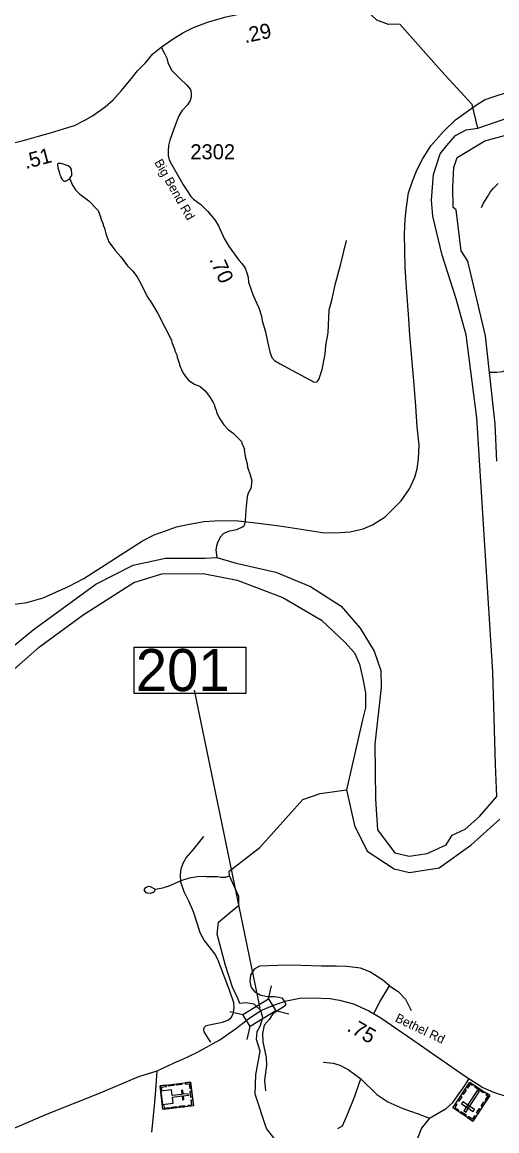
# Model space of a CAD drawing. Extents: x 1248224 to 1454986, y 825081 to 985870.
# Drawn here: x 1437975 to 1441922, y 901631 to 910849 of the extents above; entities that cross this region are included whole.
import ezdxf

# ---------------------------------------------------------------- set-up
doc = ezdxf.new("R2010")
doc.units = 0
for name, color, linetype in [('Exist Cultural Cemetery CELL', 7, 'Continuous'), ('Exist Cultural Church with Cemetary CELL', 7, 'Continuous'), ('Exist Hydrographic Creek Single Shore', 7, 'Continuous'), ('Exist Hydrographic Misc Water Feature', 7, 'Continuous'), ('Exist Hydrographic River Shore', 7, 'Continuous'), ('Exist Railroad Mainline', 7, 'Continuous'), ('Exist Road Non-System Type 51', 7, 'Continuous'), ('Exist Road Primary NC Attributed', 7, 'Continuous'), ('Exist Road Primary NC Mileage Hundredths English Label', 7, 'Continuous'), ('Exist Road Secondary Mileage Hundredths English Label', 7, 'Continuous'), ('Exist Road Secondary Structure Standard Bridge CELL', 7, 'Continuous'), ('Exist Road Secondary Structure Standard Bridge Number Label', 7, 'Continuous'), ('Exist Road Secondary Type 51 Attributed', 7, 'Continuous'), ('Exist Road Secondary Type 51 Label', 7, 'Continuous'), ('Exist Road Secondary Type 51 Number Label', 7, 'Continuous')]:
    doc.layers.add(name, color=color, linetype=linetype)

msp = doc.modelspace()

# ---------------------------------------------------------------- linework, layer by layer
at = {"layer": 'Exist Cultural Cemetery CELL'}
for points in [[(1441722.9, 901711.7), (1441556.8, 901821.6), (1441697.4, 902034), (1441863.4, 901924.1)], [(1441725, 902015.7), (1441718.7, 902006.1), (1441700.3, 902018.2), (1441678, 901984.5), (1441668.7, 901990.7), (1441697.4, 902034)], [(1441809.2, 901946.2), (1441738.4, 901993.1), (1441744.7, 902002.6), (1441815.4, 901955.7)], [(1441630.6, 901912.5), (1441606.7, 901876.3), (1441597.2, 901882.6), (1441621.1, 901918.7)], [(1441667, 901967.4), (1441643.1, 901931.3), (1441633.6, 901937.6), (1441657.5, 901973.7)], [(1441648.1, 901796.4), (1441663.7, 901786), (1441775.6, 901955.1), (1441760, 901965.5)], [(1441835.8, 901942.3), (1441829.5, 901932.7), (1441847.8, 901920.6), (1441825.5, 901886.9), (1441834.8, 901880.7), (1441863.4, 901924)], [(1441580.7, 901857.8), (1441590.2, 901851.6), (1441572.4, 901824.7), (1441606.2, 901802.3), (1441600.1, 901793.1), (1441556.8, 901821.7)], [(1441726.4, 901791), (1441736.7, 901806.6), (1441638.5, 901871.6), (1441628.2, 901856)], [(1441787.7, 901809.7), (1441763.8, 901773.6), (1441754.3, 901779.9), (1441778.2, 901816)], [(1441824.8, 901865.7), (1441800.9, 901829.6), (1441791.4, 901835.9), (1441815.3, 901872)], [(1441661.1, 901752.6), (1441617.9, 901781.2), (1441624.2, 901790.7), (1441667.4, 901762.1)], [(1441746.8, 901747.9), (1441737.3, 901754.1), (1441719.5, 901727.3), (1441685.7, 901749.7), (1441679.6, 901740.4), (1441722.9, 901711.7)]]:
    msp.add_lwpolyline(points, close=True, dxfattribs=at)
at = {"layer": 'Exist Cultural Church with Cemetary CELL'}
for points in [[(1439374.7, 902035), (1439398.8, 901837.4), (1439146.1, 901806.6), (1439122, 902004.2)], [(1439126, 901971.4), (1439137.4, 901972.7), (1439134.8, 901994.6), (1439174.9, 901999.5), (1439173.5, 902010.5), (1439122, 902004.2)], [(1439191.4, 902012.7), (1439234.4, 902017.9), (1439235.8, 902006.6), (1439192.8, 902001.4)], [(1439258.1, 902020.8), (1439301.1, 902026.1), (1439302.5, 902014.8), (1439259.5, 902009.5)], [(1439331.7, 902029.8), (1439333.1, 902018.5), (1439365.1, 902022.4), (1439370, 901982.1), (1439381, 901983.5), (1439374.7, 902035)], [(1439127.2, 901961.4), (1439140.8, 901850.1), (1439230.7, 901861.1), (1439224.6, 901911.4), (1439305.5, 901921.3), (1439309.5, 901888.6), (1439320.4, 901889.9), (1439316.4, 901922.6), (1439358.3, 901927.7), (1439356.9, 901939.2), (1439315, 901934.2), (1439311, 901967), (1439300, 901965.7), (1439304, 901932.8), (1439223.2, 901922.9), (1439217.1, 901972.4)], [(1439383.7, 901961.5), (1439390, 901910), (1439378.6, 901908.7), (1439372.4, 901960.1)], [(1439142.1, 901839.4), (1439153.5, 901840.8), (1439156.1, 901819), (1439196.3, 901823.9), (1439197.6, 901812.8), (1439146.1, 901806.6)], [(1439216.4, 901826.6), (1439259.4, 901831.8), (1439260.8, 901820.5), (1439217.8, 901815.3)], [(1439281.9, 901834.6), (1439324.9, 901839.8), (1439326.3, 901828.5), (1439283.3, 901823.2)], [(1439355.8, 901832.1), (1439354.4, 901843.3), (1439386.4, 901847.2), (1439381.5, 901887.5), (1439392.5, 901888.8), (1439398.8, 901837.3)]]:
    msp.add_lwpolyline(points, close=True, dxfattribs=at)
at = {"layer": 'Exist Hydrographic Creek Single Shore'}
for points in [[(1441765.6, 909967.3), (1441715.8, 910164.5), (1441461.7, 910442), (1441116.9, 910831.1), (1441021.8, 910829.8), (1440923.8, 910866.6), (1440789, 910992.3)], [(1439835.3, 902694.3), (1439786.5, 902690), (1439771.6, 902724), (1439724.9, 902826), (1439665.7, 903006.2), (1439595.7, 903267), (1439606.7, 903365.4), (1439775.7, 903506.3), (1439777.7, 903578.5), (1439698.7, 903750.4), (1439697.7, 903790.2), (1439951.7, 903985.4), (1440309.7, 904385.2), (1440452.7, 904434.9), (1440671.1, 904465.5)], [(1439917.7, 902095), (1439954.2, 902291.6), (1439923.4, 902389.4), (1439929.8, 902455.3), (1439954.2, 902499.9), (1439975.4, 902572.1), (1439959.5, 902630.6), (1439905.4, 902684.7), (1439835.3, 902694.3)]]:
    msp.add_lwpolyline(points, dxfattribs=at)
at = {"layer": 'Exist Hydrographic Misc Water Feature'}
for points in [[(1438370.8, 909546.7), (1438372.7, 909552.9), (1438387.2, 909574.5), (1438389.4, 909582.5), (1438386.3, 909622.6), (1438376.6, 909638.8), (1438359, 909655.2), (1438299.3, 909672.6), (1438275.3, 909673.1), (1438269.3, 909667.2), (1438270.6, 909637.2), (1438285.7, 909596.8), (1438285.6, 909588.8), (1438297, 909564.6), (1438296.9, 909556.6), (1438306.5, 909540.3), (1438322.2, 909525.9), (1438336.1, 909525.6), (1438370.8, 909546.7)], [(1438370.8, 909546.7), (1438393.4, 909494.4), (1438418.7, 909455.8), (1438453.8, 909419), (1438528.6, 909363.3), (1438606.8, 909281.5), (1438629.6, 909221), (1438628.3, 909216.7), (1438648.4, 909168.5), (1438648.2, 909160.5), (1438659.7, 909136.3), (1438670.7, 909088.1), (1438697.2, 909023.5), (1438751.6, 908948.2), (1438796.5, 908897.2), (1438851.4, 908823.2), (1438895.9, 908778.9), (1438930.5, 908730.1), (1438967.4, 908665.2), (1438988.4, 908616.8), (1439019.2, 908560), (1439050.1, 908515.3), (1439104.3, 908426.1), (1439219.3, 908199.5), (1439218.1, 908194), (1439245.6, 908122.9), (1439245.4, 908114.9), (1439260.7, 908082.6), (1439264.3, 908062.5), (1439283.1, 908006), (1439282.9, 907998), (1439313.4, 907929.3), (1439340.6, 907890.7), (1439362.1, 907870.1), (1439407.4, 907839.2), (1439455, 907818.1), (1439495.8, 907783.6), (1439533.2, 907736.4), (1439564.1, 907687.7), (1439575.6, 907663.4), (1439575.5, 907655.4), (1439590.5, 907615.1), (1439590.3, 907607), (1439613.3, 907558.5), (1439652.1, 907499.6), (1439687.2, 907462.8), (1439728.5, 907431.9), (1439800.9, 907358.2), (1439799.8, 907352.8), (1439823.7, 907297.7), (1439821.8, 907293.7), (1439830.8, 907237.6), (1439845, 907177.2), (1439848.4, 907149.1), (1439874.8, 907076.5), (1439885.9, 907036.2), (1439876.6, 906972.4), (1439855.7, 906932.9), (1439847, 906901.1), (1439839.1, 906825.6), (1439828.7, 906708.1), (1439823.4, 906673.1), (1439813.5, 906649.7), (1439809.5, 906651.4), (1439757, 906626.9), (1439686.8, 906614.5), (1439646.3, 906593.4), (1439623.8, 906569.9), (1439598.7, 906522.4), (1439590.1, 906490.6), (1439585.4, 906460.7), (1439592.9, 906397.3)], [(1442259.7, 908133.7), (1442249.2, 908120.9), (1442184.1, 908059.4), (1442176, 908053.6), (1442168, 908053.8), (1442130.8, 908019.4), (1442090.7, 907995.5), (1441969.5, 907942.1), (1441921.5, 907935.3), (1441860.6, 907935.6)], [(1439081.3, 903640.2), (1439144.3, 903651.4), (1439176.5, 903662.8), (1439184.5, 903662.6), (1439305.7, 903715.9), (1439366.1, 903734.6), (1439434.4, 903745), (1439500.4, 903747.6), (1439506.4, 903745.4), (1439602.3, 903745.3), (1439626.2, 903740.7), (1439666.2, 903739.9), (1439698.7, 903750.4)], [(1439081.3, 903640.2), (1439071.5, 903617.1), (1439063.4, 903611.2), (1439039.3, 903603.7), (1439015.4, 903606.3), (1439007.5, 903610.5), (1438991.8, 903628.9), (1438992.1, 903638.8), (1439002.3, 903654.6), (1439026.6, 903666.1), (1439040.6, 903661.8), (1439081.3, 903640.2)], [(1440278.5, 901171.3), (1440267.2, 901318), (1440006.8, 901650.1), (1439911.7, 901934.3), (1439917.7, 902095)]]:
    msp.add_lwpolyline(points, dxfattribs=at)
at = {"layer": 'Exist Hydrographic River Shore'}
for points in [[(1441765.6, 909967.3), (1442110.3, 910087.2), (1442364.4, 910131), (1442492.9, 910119.4), (1442688.7, 910081.4), (1442726.6, 910022.9), (1442916.5, 909964.4), (1443134.2, 909917.8), (1443473.1, 909868.1), (1444381.5, 909830.1), (1445362.3, 909660.7), (1445620.1, 909657.8), (1445894.7, 909637.4), (1446160.5, 909684.1), (1446449.7, 909777.7), (1446493.5, 909806.9), (1446706.7, 909856.6), (1447156.6, 909964.8)], [(1437830.1, 905602.3), (1438065.8, 905797.4), (1438587.3, 906176.1), (1438897, 906334), (1439165.7, 906392.4), (1439492.9, 906392.4), (1439592.9, 906397.3), (1439755.8, 906351.5), (1440084.3, 906275.8), (1440373.5, 906155.9), (1440627.7, 905992.2), (1440785.4, 905811), (1440902.3, 905618), (1440957.8, 905457.2), (1440961.7, 905317.6), (1440907.8, 904844.2), (1440913.6, 904389.5), (1440930.7, 904133.1), (1441074, 903943.2), (1441193.8, 903914), (1441342.8, 903937.4), (1441500.5, 904007.5), (1441550.2, 904089.4), (1441658.2, 904139.1), (1441778, 904244.3), (1441921.1, 904410.9), (1441911.7, 904675.8), (1441888.4, 905445.6), (1441824.1, 906457.1), (1441756.9, 907557.5), (1441666.5, 908248.5), (1441584.8, 908547.9), (1441468, 908910.4), (1441389.1, 909234.9), (1441380.3, 909369.4), (1441394.9, 909582.8), (1441450.4, 909755.2), (1441505.6, 909824.1), (1441578.6, 909906), (1441666.3, 909952.7), (1441765.6, 909967.3)], [(1441923.3, 907199.4), (1441908.8, 907507.8), (1441860.6, 907935.6), (1441827.2, 908239.8), (1441681.7, 908861.8), (1441624.7, 908948.3), (1441583.9, 909289.6), (1441559.9, 909306.5), (1441555.6, 909480.5), (1441564.4, 909641.2), (1441593.2, 909724.7), (1441821.1, 909862.1), (1442057.7, 909926.4)], [(1437427, 905044), (1438118.3, 905654.2), (1438483.5, 905920.2), (1438902.7, 906189.6), (1439137.6, 906260.5), (1439479.7, 906263.4), (1439761.7, 906208.4), (1440142.7, 906066.2), (1440464.1, 905875.3), (1440659.5, 905694.8), (1440738.3, 905605.2), (1440779.2, 905511.6), (1440808.5, 905387.9), (1440828.9, 905271.9), (1440828.9, 905146.2), (1440805.5, 905048.8), (1440671.1, 904465.5)], [(1440671.1, 904465.5), (1440738.1, 904168.3), (1440843.2, 903954.9), (1441068.2, 903808.7), (1441196.7, 903779.5), (1441442.1, 903817.5), (1441705, 904004.6), (1441947.4, 904220.9)]]:
    msp.add_lwpolyline(points, dxfattribs=at)
at = {"layer": 'Exist Railroad Mainline'}
msp.add_lwpolyline([(1437852.2, 906001.7), (1438014.5, 906023.6), (1438150.9, 906063.5), (1438359.5, 906156.3), (1438488.2, 906223.3), (1438976.6, 906535.4), (1439073.2, 906585.6), (1439168.4, 906620.4), (1439259.8, 906651.3), (1439349.5, 906671.7), (1439487.2, 906696.2), (1439619.8, 906703.9), (1439771.7, 906701.3), (1439962.9, 906680.7), (1440116.1, 906661.4), (1440368.5, 906621.5), (1440469.3, 906606.2), (1440572.3, 906603.6), (1440703.6, 906611.4), (1440810.5, 906634.6), (1440889, 906669.4), (1440992.9, 906735.7), (1441125.5, 906869.7), (1441196.3, 906968.9), (1441241.4, 907066.8), (1441260.7, 907133.8), (1441272.1, 907218.1), (1441277.3, 907330.2), (1441260.5, 907483.6), (1441247.6, 907655.5), (1441230.9, 907866.9), (1441200, 908245.9), (1441187.2, 908419.8), (1441171.7, 908640.7), (1441160.1, 908809.5), (1441155, 909086.8), (1441160.2, 909211.8), (1441170.5, 909309.7), (1441188.5, 909430), (1441220.7, 909526.6), (1441256.7, 909616.8), (1441304.4, 909709.6), (1441372.2, 909820.8), (1441479, 909940.7), (1441579.5, 910036), (1441686.3, 910114.6), (1441762.3, 910167.4), (1441825, 910204.3), (1441908.7, 910234), (1442010.4, 910267.5)], dxfattribs=at)
at = {"layer": 'Exist Road Non-System Type 51'}
for points in [[(1441794.7, 909307.6), (1441811.4, 909343.3), (1441844.5, 909396.7), (1441867.3, 909436.2), (1441895.8, 909469.7), (1441934.6, 909507.1)], [(1440501, 908159.7), (1440518.8, 908266.6), (1440527.7, 908456.1), (1440551.3, 908536), (1440580.9, 908675.2), (1440625.3, 908838), (1440646, 908929.8), (1440672.6, 909033.4)], [(1439543.8, 902367.3), (1439516.6, 902407.9), (1439493.3, 902444.4), (1439487.5, 902454.5), (1439485.9, 902474.6), (1439492.3, 902492.4), (1439506.6, 902506.2), (1439556.8, 902517.2), (1439641.2, 902533.7), (1439689.6, 902552.7), (1439714.1, 902572.2), (1439730.7, 902601.9), (1439739.4, 902649.8), (1439736.4, 902695.9), (1439698.4, 902798.7), (1439601.3, 903054.8), (1439576.3, 903103.1), (1439531.4, 903162.1), (1439488.5, 903217), (1439455.5, 903275.7), (1439432.9, 903348.2), (1439401, 903450.9), (1439364.6, 903533.6), (1439322.1, 903618.6), (1439295.7, 903698.9), (1439290.9, 903759.1), (1439297.9, 903809), (1439314.9, 903856.8), (1439337.6, 903900.2), (1439397, 903967.3), (1439485.2, 904077.6)], [(1441030.5, 902836.5), (1440974.7, 902883.7), (1440865.1, 902952.5), (1440787.8, 902982.6), (1440676.2, 902997.6), (1440588.1, 902999.8), (1440463.6, 902999.8), (1440293.9, 903004.1), (1440175.8, 903008.4), (1439948.2, 902999.8), (1439903.1, 902974), (1439875.2, 902924.6), (1439868.7, 902870.8), (1439879.5, 902823.6), (1439907.4, 902789.2), (1439954.6, 902761.2), (1440012.6, 902748.3), (1440072.7, 902748.3), (1440109.2, 902741.9), (1440135, 902735.5), (1440154.3, 902707.5)], [(1440899.5, 902606.5), (1440948.9, 902703.2), (1441030.5, 902836.5)], [(1441030.5, 902836.5), (1441101.3, 902789.2), (1441161.5, 902724.7), (1441208.7, 902632.3)], [(1440154.3, 902707.5), (1440167.2, 902683.9), (1440162.9, 902671), (1440122.1, 902645.2), (1440059.9, 902602.2), (1440029.8, 902557.1), (1439986.8, 902507.7), (1439974, 902438.9), (1439976.1, 902370.1), (1440004, 902239), (1440006.2, 902176.7), (1439991.1, 902052.1), (1439997.6, 901961.8)], [(1440476.8, 902200.9), (1440561.6, 902193.2), (1440615.6, 902177.8), (1440686.8, 902141.2), (1440790.9, 902064), (1440923.8, 901932.9), (1441016.3, 901871.2), (1441141.5, 901817.2), (1441266.8, 901770.9), (1441361.2, 901736.2)], [(1440598.9, 901649.1), (1440639.7, 901672.8), (1440678.3, 901760.9), (1440742.7, 901917.7), (1440779.2, 902031.6), (1440790.9, 902064)], [(1441361.2, 901736.2), (1441501.8, 901815.3), (1441557.7, 901865.4), (1441656, 902008.1), (1441688.7, 902060.2)], [(1441361.2, 901736.2), (1441295.7, 901651.4), (1441259.1, 901560.8), (1441239.8, 901448.9), (1441247.5, 901343.9), (1441264.9, 901239.7), (1441295.7, 901114.4)]]:
    msp.add_lwpolyline(points, dxfattribs=at)
at = {"layer": 'Exist Road Primary NC Attributed'}
for points in [[(1439129.8, 910641), (1439229.5, 910711), (1439310.7, 910759.2), (1439399, 910804.6), (1439525.2, 910851), (1439671.9, 910892.2), (1439867.6, 910933.4), (1440042.9, 910975.1), (1440009.2, 910972.1), (1440199.8, 911033.9), (1440328.5, 911080.3), (1440462.4, 911134.4), (1440556.9, 911186.7)], [(1436800.3, 909551.6), (1436910.6, 909575.4), (1437144.2, 909638.5), (1437319.2, 909683.2), (1437453, 909723.5), (1437565, 909753.2), (1437718.2, 909792), (1437839.6, 909827.6), (1437994.1, 909867.9), (1438111.6, 909901.5), (1438210.7, 909927.3), (1438355.9, 909972.2), (1438410.3, 909990.8), (1438495.2, 910033.6), (1438559.9, 910069.3), (1438665.6, 910143.9), (1438729.6, 910200), (1438801.6, 910281.2), (1438881.8, 910377.1), (1438934.3, 910443.6), (1439001.1, 910511.4), (1439062.4, 910584.9), (1439129.8, 910641)]]:
    msp.add_lwpolyline(points, dxfattribs=at)
at = {"layer": 'Exist Road Secondary Structure Standard Bridge CELL'}
for p, q in [((1440022.8, 902726.7), (1440048.9, 902836.8)), ((1439701.3, 902623.4), (1439811.4, 902597.2)), ((1440082.1, 902630.4), (1440192.2, 902604.2)), ((1439845.9, 902388.5), (1439872.1, 902498.6))]:
    msp.add_line(p, q, dxfattribs=at)
msp.add_lwpolyline([(1439811.4, 902597.2), (1440022.5, 902727.2), (1440083.2, 902628.6), (1439872.1, 902498.6)], close=True, dxfattribs=at)
at = {"layer": 'Exist Road Secondary Structure Standard Bridge Number Label'}
msp.add_line((1439955.1, 902651.7), (1439408.2, 905295), dxfattribs=at)
msp.add_lwpolyline([(1438907.3, 905651.1), (1439836.2, 905651.1), (1439836.2, 905267), (1438907.3, 905267)], close=True, dxfattribs=at)
at = {"layer": 'Exist Road Secondary Type 51 Attributed'}
for points in [[(1439129.8, 910641), (1439156.1, 910594.6), (1439179.3, 910548.2), (1439185.7, 910512.2), (1439201.2, 910482.5), (1439220.5, 910446.4), (1439286.1, 910379.4), (1439345.4, 910324), (1439374.7, 910287.6), (1439381.2, 910257.9), (1439379.9, 910225.7), (1439370.9, 910196.1), (1439349, 910161.3), (1439302.6, 910111), (1439278.2, 910068.5), (1439242.1, 909977), (1439202.4, 909867), (1439190.8, 909821.9), (1439188.3, 909775.5), (1439189.6, 909740.7), (1439197.3, 909704.6), (1439217.9, 909667.3), (1439310.6, 909501.1), (1439378.7, 909399.8), (1439399.3, 909376.6), (1439461.1, 909331.5), (1439515.1, 909276.1), (1439576.9, 909204), (1439608.9, 909154.4), (1439655.3, 909051.3), (1439695.2, 908981.7), (1439777.6, 908870.9), (1439805.7, 908839.3), (1439828.9, 908802), (1439846.9, 908755.6), (1439854.7, 908725.9), (1439858.5, 908687.3), (1439895.9, 908575.2), (1439943.4, 908474.1), (1439965.2, 908404.5), (1439970.4, 908365.9), (1439997.4, 908274.4), (1440016.7, 908181), (1440036, 908108.9), (1440051.1, 908059.6), (1440074.2, 908036.4), (1440121.9, 908008), (1440218.4, 907956.5), (1440372.8, 907871.8), (1440397.3, 907857.7), (1440423, 907855.1), (1440434.6, 907865.4), (1440443.6, 907883.4), (1440452.6, 907911.8), (1440469.4, 907962), (1440493.4, 908089.5), (1440501, 908159.7)], [(1439959.5, 902630.6), (1440080.9, 902680.9), (1440173, 902712.2), (1440283.5, 902732.5), (1440392.2, 902736.2), (1440534.1, 902730.7), (1440613.3, 902717.8), (1440731.2, 902686.4), (1440858.3, 902627.4), (1440957.7, 902570.3), (1441223.8, 902386.1), (1441415.4, 902255.2), (1441658.6, 902083.7), (1441805.3, 901991.9), (1441895.5, 901953.2), (1441989.5, 901921.8), (1442074.2, 901907.1), (1442173.7, 901903.4), (1442297.1, 901908.9), (1442400.2, 901931), (1442496, 901960.5), (1442592.7, 902008.5), (1442645.4, 902035.1)], [(1439096.4, 902129.9), (1439237.8, 902196.7), (1439311.5, 902226.2), (1439427.5, 902281.6), (1439619.1, 902386.6), (1439748.1, 902478.8), (1439856.2, 902562.9), (1439959.5, 902630.6)], [(1436838.8, 901214), (1436945.6, 901254.5), (1437510.1, 901495.5), (1437946.7, 901668.8), (1438185.5, 901771.6), (1438605.5, 901939.3), (1438944.4, 902081.3), (1439096.4, 902129.9)], [(1439052.3, 901620.3), (1439074.4, 901837.4), (1439087.2, 901967.6), (1439096.4, 902129.9)]]:
    msp.add_lwpolyline(points, dxfattribs=at)

# ---------------------------------------------------------------- texts
at = {"layer": 'Exist Road Primary NC Mileage Hundredths English Label'}
for s, rotation, p in [('.29', 11.89853, (1439828.9, 910673.5)), ('.51', 14.90445, (1438005.7, 909626.2))]:
    msp.add_text(s, height=125, rotation=rotation, dxfattribs=at).set_placement(p)
at = {"layer": 'Exist Road Secondary Mileage Hundredths English Label'}
for s, rotation, p in [('.70', 294.20899, (1439528.9, 908876.4)), ('.75', 330.11966, (1440668.5, 902466))]:
    msp.add_text(s, height=125, rotation=rotation, dxfattribs=at).set_placement(p)
at = {"layer": 'Exist Road Secondary Structure Standard Bridge Number Label'}
msp.add_text('201', height=350, dxfattribs=at).set_placement((1438919.8, 905286.7))
at = {"layer": 'Exist Road Secondary Type 51 Label'}
for s, rotation, p in [('Big Bend Rd', 299.58562, (1439071.5, 909683.7)), ('Bethel Rd', 334.48553, (1441070.3, 902542.5))]:
    msp.add_text(s, height=75, rotation=rotation, dxfattribs=at).set_placement(p)
at = {"layer": 'Exist Road Secondary Type 51 Number Label'}
msp.add_text('2302', height=125, dxfattribs=at).set_placement((1439373.6, 909708.5))

doc.saveas('drawing.dxf')
